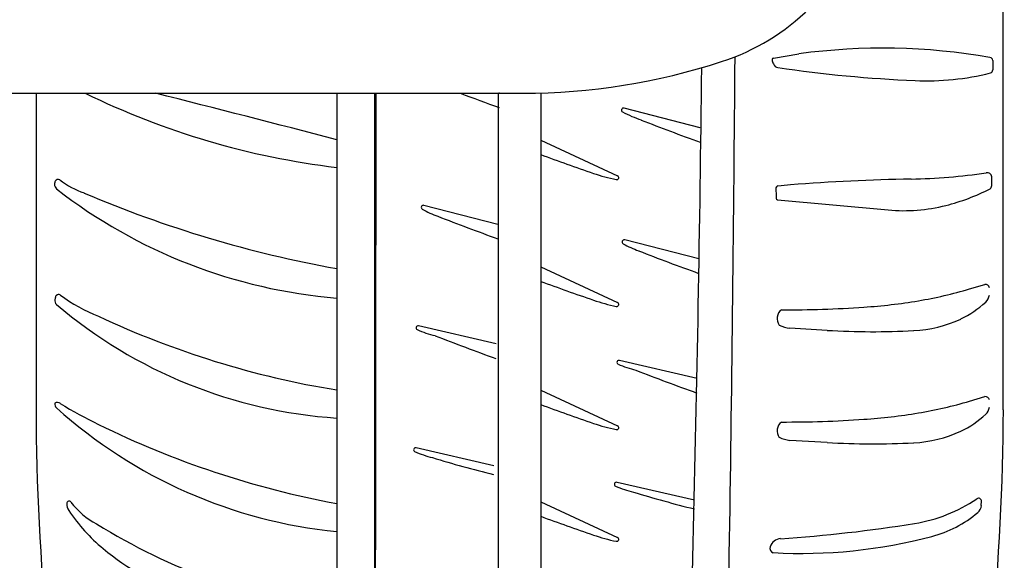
# Model space of a CAD drawing. Extents: x 10133 to 2270741, y 5363 to 1733450.
# Drawn here: x 33990.96 to 34006.88, y 10328.08 to 10336.83 of the extents above; entities that cross this region are included whole.
import ezdxf

# ---------------------------------------------------------------- set-up
doc = ezdxf.new("R2010")
doc.units = 0
doc.layers.add('StdDetailLabel', color=7, linetype='Continuous')

msp = doc.modelspace()

# ---------------------------------------------------------------- linework, layer by layer
at = {"layer": 'StdDetailLabel'}
for p, q in [((34006.878, 10330.513), (34006.878, 10347.786)), ((34006.878, 10330.513), (34006.878, 10347.786)), ((34006.709, 10336.169), (34006.707, 10336.015)), ((34006.709, 10336.169), (34006.707, 10336.015)), ((33991.22, 10335.638), (33991.22, 10330.513)), ((33991.22, 10335.638), (33991.22, 10330.513)), ((33996.088, 10335.638), (33996.088, 10320.542)), ((33996.088, 10335.638), (33996.088, 10320.542)), ((33998.7, 10335.638), (33998.7, 10320.58)), ((33998.7, 10335.638), (33998.7, 10320.58)), ((33998.72, 10335.636), (33998.713, 10335.638)), ((33998.72, 10335.636), (33998.713, 10335.638)), ((33999.389, 10335.642), (33999.389, 10320.578)), ((33999.389, 10335.642), (33999.389, 10320.578)), ((34001.971, 10335.078), (34000.739, 10335.395)), ((34001.971, 10335.078), (34000.739, 10335.395)), ((33996.088, 10334.884), (33996.088, 10334.884)), ((33996.088, 10334.884), (33996.088, 10334.884)), ((33999.389, 10334.88), (34000.634, 10334.302)), ((33999.389, 10334.88), (34000.634, 10334.302)), ((34006.69, 10334.143), (34006.692, 10334.285)), ((34006.69, 10334.143), (34006.692, 10334.285)), ((33991.518, 10334.166), (33991.518, 10334.166)), ((33991.518, 10334.166), (33991.518, 10334.166)), ((33991.552, 10334.087), (33991.552, 10334.087)), ((33991.552, 10334.087), (33991.552, 10334.087)), ((34003.197, 10334.091), (34003.202, 10333.984)), ((34003.197, 10334.091), (34003.202, 10333.984)), ((34003.202, 10333.983), (34003.203, 10333.934)), ((34003.202, 10333.983), (34003.203, 10333.934)), ((34003.221, 10333.912), (34005.015, 10333.747)), ((34003.221, 10333.912), (34005.015, 10333.747)), ((33998.698, 10333.514), (33997.498, 10333.822)), ((33998.698, 10333.514), (33997.498, 10333.822)), ((34001.95, 10332.956), (34000.75, 10333.264)), ((34001.95, 10332.956), (34000.75, 10333.264)), ((33999.389, 10332.828), (34000.634, 10332.25)), ((33999.389, 10332.828), (34000.634, 10332.25)), ((34006.331, 10332.469), (34006.577, 10332.543)), ((34006.331, 10332.469), (34006.577, 10332.543)), ((33991.526, 10332.297), (33991.526, 10332.297)), ((33991.526, 10332.297), (33991.526, 10332.297)), ((33991.552, 10332.218), (33991.552, 10332.218)), ((33991.552, 10332.218), (33991.552, 10332.218)), ((34003.286, 10332.131), (34003.286, 10332.131)), ((34003.286, 10332.131), (34003.286, 10332.131)), ((33998.669, 10331.58), (33997.413, 10331.871)), ((33998.669, 10331.58), (33997.413, 10331.871)), ((34003.25, 10331.883), (34003.25, 10331.883)), ((34003.25, 10331.883), (34003.25, 10331.883)), ((34004.027, 10331.799), (34003.422, 10331.834)), ((34004.027, 10331.799), (34003.422, 10331.834)), ((34001.921, 10331.022), (34000.665, 10331.312)), ((34001.921, 10331.022), (34000.665, 10331.312)), ((33999.389, 10330.833), (34000.634, 10330.255)), ((33999.389, 10330.833), (34000.634, 10330.255)), ((34006.331, 10330.653), (34006.577, 10330.727)), ((34006.331, 10330.653), (34006.577, 10330.727)), ((33991.526, 10330.621), (33991.526, 10330.621)), ((33991.526, 10330.621), (33991.526, 10330.621)), ((33991.614, 10330.617), (33991.614, 10330.617)), ((33991.614, 10330.617), (33991.614, 10330.617)), ((33991.552, 10330.542), (33991.552, 10330.542)), ((33991.552, 10330.542), (33991.552, 10330.542)), ((34003.286, 10330.315), (34003.286, 10330.315)), ((34003.286, 10330.315), (34003.286, 10330.315)), ((34003.25, 10330.067), (34003.25, 10330.067)), ((34003.25, 10330.067), (34003.25, 10330.067)), ((34004.027, 10329.983), (34003.422, 10330.018)), ((34004.027, 10329.983), (34003.422, 10330.018)), ((33998.629, 10329.606), (33997.373, 10329.897)), ((33998.629, 10329.606), (33997.373, 10329.897)), ((34001.881, 10329.048), (34000.625, 10329.338)), ((34001.881, 10329.048), (34000.625, 10329.338)), ((33999.389, 10329.025), (34000.634, 10328.447)), ((33999.389, 10329.025), (34000.634, 10328.447)), ((34006.522, 10328.964), (34006.525, 10329.032)), ((34006.522, 10328.964), (34006.525, 10329.032))]:
    msp.add_line(p, q, dxfattribs=at)
for points in [[(34003.158, 10336.205), (34003.57, 10336.276), (34003.57, 10336.276)], [(34003.158, 10336.205), (34003.57, 10336.276), (34003.57, 10336.276)], [(33947.041, 10335.638), (33986.763, 10335.638), (33999.1, 10335.638)], [(33947.041, 10335.638), (33986.763, 10335.638), (33999.1, 10335.638)], [(33996.723, 10335.638), (33996.704, 10320.844), (33996.705, 10335.638)], [(33996.723, 10335.638), (33996.704, 10320.844), (33996.705, 10335.638)]]:
    msp.add_lwpolyline(points, dxfattribs=at)
for centre, radius, start, end in [((34001.184, 10339.627), 3.658, 288.0605, 340.7439), ((34001.184, 10339.627), 3.658, 288.0605, 340.7439), ((34004.926, 10326.333), 10.034, 80.0409, 97.7687), ((34004.926, 10326.333), 10.034, 80.0409, 97.7687), ((33999.1, 10346.019), 10.381, 270, 288.0605), ((33999.1, 10346.019), 10.381, 270, 288.0605), ((33104.827, 10342.497), 897.73, 358.603214, 359.599886), ((33104.827, 10342.497), 897.73, 358.603214, 359.599886), ((34003.161, 10336.182), 0.0233, 98.7035, 180.023), ((34003.161, 10336.182), 0.0233, 98.7035, 180.023), ((34003.263, 10336.176), 0.125, 177.324, 211.2295), ((34003.263, 10336.176), 0.125, 177.324, 211.2295), ((34006.657, 10336.165), 0.052, 4.2659, 85.3056), ((34006.657, 10336.165), 0.052, 4.2659, 85.3056), ((33421.172, 10342.634), 580.862, 357.831505, 359.350605), ((33421.172, 10342.634), 580.862, 357.831505, 359.350605), ((34003.242, 10336.142), 0.0912, 199.8372, 261.5937), ((34003.242, 10336.142), 0.0912, 199.8372, 261.5937), ((34006.339, 10357.104), 21.28, 261.5937, 267.6054), ((34006.339, 10357.104), 21.28, 261.5937, 267.6054), ((34006.66, 10336.011), 0.0472, 283.9129, 5.0665), ((34006.66, 10336.011), 0.0472, 283.9129, 5.0665), ((34005.631, 10340.164), 4.326, 267.6054, 283.9129), ((34005.631, 10340.164), 4.326, 267.6054, 283.9129), ((33997.58, 10346.996), 12.647, 243.9011, 263.2279), ((33997.58, 10346.996), 12.647, 243.9011, 263.2279), ((33881.14, 9893.64), 455.971, 75.39845, 75.77892), ((33881.14, 9893.64), 455.971, 75.39845, 75.77892), ((34014.503, 10378.926), 46.296, 249.2317, 250.0645), ((34014.503, 10378.926), 46.296, 249.2317, 250.0645), ((34000.73, 10335.363), 0.0332, 74.6654, 241.1682), ((34000.73, 10335.363), 0.0332, 74.6654, 241.1682), ((34001.691, 10337.174), 2.083, 242.0472, 251.0464), ((34001.691, 10337.174), 2.083, 242.0472, 251.0464), ((34017.755, 10378.367), 46.296, 248.8015, 250.0645), ((34017.755, 10378.367), 46.296, 248.8015, 250.0645), ((34015.344, 10378.104), 46.296, 249.8409, 250.9614), ((34015.344, 10378.104), 46.296, 249.8409, 250.9614), ((33991.576, 10334.193), 0.0493, 53.4731, 155.3793), ((33991.576, 10334.193), 0.0493, 53.4731, 155.3793), ((33992.514, 10335.46), 1.527, 233.4731, 250.2677), ((33992.514, 10335.46), 1.527, 233.4731, 250.2677), ((34001.186, 10337.077), 2.895, 250.9614, 258.5947), ((34001.186, 10337.077), 2.895, 250.9614, 258.5947), ((34000.62, 10334.272), 0.0332, 258.5947, 65.0976), ((34000.62, 10334.272), 0.0332, 258.5947, 65.0976), ((34005.86, 10304.089), 30.162, 90.9031, 94.6132), ((34005.86, 10304.089), 30.162, 90.9031, 94.6132), ((34005.243, 10343.227), 8.98, 270.9031, 278.6904), ((34005.243, 10343.227), 8.98, 270.9031, 278.6904), ((34006.616, 10334.274), 0.0771, 8.0357, 101.9107), ((34006.616, 10334.274), 0.0771, 8.0357, 101.9107), ((33991.677, 10334.147), 0.16, 155.3793, 173.2361), ((33991.677, 10334.147), 0.16, 155.3793, 173.2361), ((33991.641, 10334.172), 0.123, 182.7438, 223.7238), ((33991.641, 10334.172), 0.123, 182.7438, 223.7238), ((33996.797, 10340.853), 8.561, 232.2165, 265.2525), ((33996.797, 10340.853), 8.561, 232.2165, 265.2525), ((34003.234, 10334.098), 0.0377, 95.7384, 189.4425), ((34003.234, 10334.098), 0.0377, 95.7384, 189.4425), ((34004.272, 10323.769), 10.418, 94.6132, 95.7384), ((34004.272, 10323.769), 10.418, 94.6132, 95.7384), ((34005.116, 10337.107), 3.39, 284.2057, 297.1795), ((34005.116, 10337.107), 3.39, 284.2057, 297.1795), ((34006.623, 10334.143), 0.0667, 307.9025, 359.446), ((34006.623, 10334.143), 0.0667, 307.9025, 359.446), ((33999.482, 10351.6), 19.105, 246.9388, 259.7673), ((33999.482, 10351.6), 19.105, 246.9388, 259.7673), ((34003.225, 10333.934), 0.0219, 180.8136, 260.0077), ((34003.225, 10333.934), 0.0219, 180.8136, 260.0077), ((33997.489, 10333.79), 0.0332, 74.6654, 241.1682), ((33997.489, 10333.79), 0.0332, 74.6654, 241.1682), ((33998.22, 10335.043), 1.484, 239.7738, 250.4386), ((33998.22, 10335.043), 1.484, 239.7738, 250.4386), ((34005.269, 10336.503), 2.767, 264.7308, 284.2057), ((34005.269, 10336.503), 2.767, 264.7308, 284.2057), ((34014.464, 10376.808), 46.296, 248.8015, 250.0859), ((34014.464, 10376.808), 46.296, 248.8015, 250.0859), ((34000.741, 10333.231), 0.0332, 74.6654, 241.1682), ((34000.741, 10333.231), 0.0332, 74.6654, 241.1682), ((34001.472, 10334.484), 1.484, 239.7738, 250.4386), ((34001.472, 10334.484), 1.484, 239.7738, 250.4386), ((34017.715, 10376.249), 46.296, 248.8015, 250.0859), ((34017.715, 10376.249), 46.296, 248.8015, 250.0859), ((34015.344, 10376.052), 46.296, 249.8409, 250.9614), ((34015.344, 10376.052), 46.296, 249.8409, 250.9614), ((34004.403, 10338.903), 6.716, 279.4273, 286.6814), ((34004.403, 10338.903), 6.716, 279.4273, 286.6814), ((34006.58, 10332.462), 0.0807, 19.6425, 91.4392), ((34006.58, 10332.462), 0.0807, 19.6425, 91.4392), ((33991.808, 10332.252), 0.286, 160.9351, 170.8613), ((33991.808, 10332.252), 0.286, 160.9351, 170.8613), ((33991.584, 10332.329), 0.0493, 53.436, 160.9351), ((33991.584, 10332.329), 0.0493, 53.436, 160.9351), ((33993.184, 10334.486), 2.636, 233.436, 248.7863), ((33993.184, 10334.486), 2.636, 233.436, 248.7863), ((34006.46, 10332.398), 0.194, 313.3406, 351.9764), ((34006.46, 10332.398), 0.194, 313.3406, 351.9764), ((33991.605, 10332.28), 0.0815, 167.6095, 229.0281), ((33991.605, 10332.28), 0.0815, 167.6095, 229.0281), ((33996.6, 10338.161), 7.798, 229.6525, 266.236), ((33996.6, 10338.161), 7.798, 229.6525, 266.236), ((34001.186, 10335.025), 2.895, 250.9614, 258.5947), ((34001.186, 10335.025), 2.895, 250.9614, 258.5947), ((34000.62, 10332.22), 0.0332, 258.5947, 65.0976), ((34000.62, 10332.22), 0.0332, 258.5947, 65.0976), ((34003.325, 10351.421), 19.29, 269.8834, 273.8495), ((34003.325, 10351.421), 19.29, 269.8834, 273.8495), ((34004.007, 10341.288), 9.134, 273.8495, 279.4273), ((34004.007, 10341.288), 9.134, 273.8495, 279.4273), ((34005.551, 10333.361), 1.518, 294.8423, 313.3406), ((34005.551, 10333.361), 1.518, 294.8423, 313.3406), ((33998.435, 10345.256), 14.611, 244.8716, 260.7594), ((33998.435, 10345.256), 14.611, 244.8716, 260.7594), ((34003.392, 10331.989), 0.177, 126.5764, 216.8964), ((34003.392, 10331.989), 0.177, 126.5764, 216.8964), ((33997.404, 10331.839), 0.0332, 74.6654, 241.1682), ((33997.404, 10331.839), 0.0332, 74.6654, 241.1682), ((34003.501, 10332.438), 0.609, 245.6557, 262.5228), ((34003.501, 10332.438), 0.609, 245.6557, 262.5228), ((34005.32, 10333.859), 2.068, 272.9562, 294.8423), ((34005.32, 10333.859), 2.068, 272.9562, 294.8423), ((33998.111, 10333.485), 1.824, 246.6693, 256.2855), ((33998.111, 10333.485), 1.824, 246.6693, 256.2855), ((34014.419, 10374.876), 46.296, 248.8015, 250.1053), ((34014.419, 10374.876), 46.296, 248.8015, 250.1053), ((34004.769, 10344.534), 12.757, 266.6652, 272.9562), ((34004.769, 10344.534), 12.757, 266.6652, 272.9562), ((34000.656, 10331.28), 0.0332, 74.6654, 241.1682), ((34000.656, 10331.28), 0.0332, 74.6654, 241.1682), ((34001.363, 10332.926), 1.824, 246.6693, 256.2855), ((34001.363, 10332.926), 1.824, 246.6693, 256.2855), ((34017.671, 10374.317), 46.296, 248.8015, 250.1053), ((34017.671, 10374.317), 46.296, 248.8015, 250.1053), ((34006.58, 10330.647), 0.0807, 19.6425, 91.4392), ((34006.58, 10330.647), 0.0807, 19.6425, 91.4392), ((33991.605, 10330.604), 0.0815, 167.6095, 229.0281), ((33991.605, 10330.604), 0.0815, 167.6095, 229.0281), ((33991.566, 10330.551), 0.0813, 54.3683, 119.9508), ((33991.566, 10330.551), 0.0813, 54.3683, 119.9508), ((33995.075, 10336.162), 6.537, 238.0234, 244.1989), ((33995.075, 10336.162), 6.537, 238.0234, 244.1989), ((34015.344, 10374.057), 46.296, 249.8409, 250.9614), ((34015.344, 10374.057), 46.296, 249.8409, 250.9614), ((34004.403, 10337.087), 6.716, 279.4273, 286.6814), ((34004.403, 10337.087), 6.716, 279.4273, 286.6814), ((34030.819, 10330.68), 39.6, 180.2409, 190.8621), ((34030.819, 10330.68), 39.6, 180.2409, 190.8621), ((33996.89, 10336.498), 7.998, 228.1274, 264.247), ((33996.89, 10336.498), 7.998, 228.1274, 264.247), ((34004.007, 10339.472), 9.134, 273.8495, 279.4273), ((34004.007, 10339.472), 9.134, 273.8495, 279.4273), ((33967.279, 10330.68), 39.6, 349.1379, 359.7591), ((33967.279, 10330.68), 39.6, 349.1379, 359.7591), ((34005.551, 10331.545), 1.518, 294.8423, 313.3406), ((34005.551, 10331.545), 1.518, 294.8423, 313.3406), ((34006.46, 10330.582), 0.194, 313.3406, 351.9764), ((34006.46, 10330.582), 0.194, 313.3406, 351.9764), ((33998.782, 10343.554), 14.805, 243.7357, 259.5185), ((33998.782, 10343.554), 14.805, 243.7357, 259.5185), ((34001.186, 10333.03), 2.895, 250.9614, 258.5947), ((34001.186, 10333.03), 2.895, 250.9614, 258.5947), ((34000.62, 10330.225), 0.0332, 258.5947, 65.0976), ((34000.62, 10330.225), 0.0332, 258.5947, 65.0976), ((34003.392, 10330.173), 0.177, 126.5764, 216.8964), ((34003.392, 10330.173), 0.177, 126.5764, 216.8964), ((34003.325, 10349.605), 19.29, 269.8834, 273.8495), ((34003.325, 10349.605), 19.29, 269.8834, 273.8495), ((34005.32, 10332.043), 2.068, 272.9562, 294.8423), ((34005.32, 10332.043), 2.068, 272.9562, 294.8423), ((34003.501, 10330.622), 0.609, 245.6557, 262.5228), ((34003.501, 10330.622), 0.609, 245.6557, 262.5228), ((34004.769, 10342.718), 12.757, 266.6652, 272.9562), ((34004.769, 10342.718), 12.757, 266.6652, 272.9562), ((33997.365, 10329.865), 0.0332, 74.6654, 241.1682), ((33997.365, 10329.865), 0.0332, 74.6654, 241.1682), ((33998.071, 10331.511), 1.824, 246.6693, 256.2855), ((33998.071, 10331.511), 1.824, 246.6693, 256.2855), ((34002.943, 10347.103), 18.157, 253.0131, 256.249), ((34002.943, 10347.103), 18.157, 253.0131, 256.249), ((34000.616, 10329.306), 0.0332, 74.6654, 241.1682), ((34000.616, 10329.306), 0.0332, 74.6654, 241.1682), ((34001.323, 10330.952), 1.824, 246.6693, 256.2855), ((34001.323, 10330.952), 1.824, 246.6693, 256.2855), ((34006.195, 10346.545), 18.157, 253.0131, 256.249), ((34006.195, 10346.545), 18.157, 253.0131, 256.249), ((33991.755, 10328.995), 0.0383, 37.516, 179.465), ((33991.755, 10328.995), 0.0383, 37.516, 179.465), ((33991.919, 10328.994), 0.203, 179.465, 213.9295), ((33991.919, 10328.994), 0.203, 179.465, 213.9295), ((33992.805, 10329.801), 1.286, 217.516, 241.892), ((33992.805, 10329.801), 1.286, 217.516, 241.892), ((34005.039, 10331.16), 2.519, 279.1647, 304.0205), ((34005.039, 10331.16), 2.519, 279.1647, 304.0205), ((34006.476, 10329.032), 0.0493, 357.1988, 124.0205), ((34006.476, 10329.032), 0.0493, 357.1988, 124.0205), ((34006.361, 10328.974), 0.162, 310.0726, 356.4955), ((34006.361, 10328.974), 0.162, 310.0726, 356.4955), ((33994.176, 10330.512), 2.923, 213.9295, 230.2251), ((33994.176, 10330.512), 2.923, 213.9295, 230.2251), ((34005.228, 10330.321), 1.922, 284.8167, 310.0726), ((34005.228, 10330.321), 1.922, 284.8167, 310.0726), ((33997.503, 10337.184), 10.033, 238.0867, 261.8949), ((33997.503, 10337.184), 10.033, 238.0867, 261.8949), ((34015.344, 10372.249), 46.296, 249.8409, 250.9614), ((34015.344, 10372.249), 46.296, 249.8409, 250.9614), ((34001.74, 10351.607), 23.231, 273.7758, 279.1647), ((34001.74, 10351.607), 23.231, 273.7758, 279.1647), ((34001.186, 10331.222), 2.895, 250.9614, 258.5947), ((34001.186, 10331.222), 2.895, 250.9614, 258.5947), ((34000.62, 10328.417), 0.0332, 258.5947, 65.0976), ((34000.62, 10328.417), 0.0332, 258.5947, 65.0976), ((34003.282, 10328.242), 0.186, 93.7758, 163.0549), ((34003.282, 10328.242), 0.186, 93.7758, 163.0549), ((34003.603, 10336.465), 8.277, 266.8967, 284.8167), ((34003.603, 10336.465), 8.277, 266.8967, 284.8167), ((33995.004, 10331.506), 4.216, 230.2251, 250.9326), ((33995.004, 10331.506), 4.216, 230.2251, 250.9326), ((34003.178, 10328.273), 0.0773, 163.0549, 251.9458), ((34003.178, 10328.273), 0.0773, 163.0549, 251.9458)]:
    msp.add_arc(centre, radius, start, end, dxfattribs=at)

doc.saveas('drawing.dxf')
